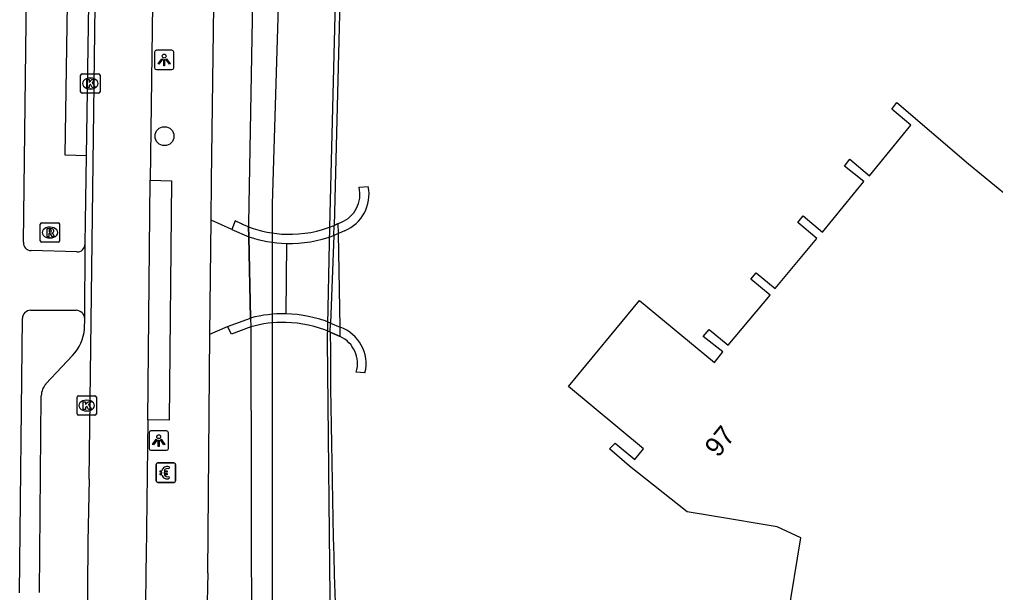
# Model space of a CAD drawing. Extents: x 161772 to 163123, y 383092 to 383917.
# Drawn here: x 161951 to 162001.4, y 383523.2 to 383552.7 of the extents above; entities that cross this region are included whole.
import ezdxf

# ---------------------------------------------------------------- set-up
doc = ezdxf.new("R2010")
doc.units = 0
for name, color, linetype in [('IMGEO_Berm_open', 7, 'Continuous'), ('IMGEO_Betaalautomaat', 7, 'Continuous'), ('IMGEO_Boom', 7, 'Continuous'), ('IMGEO_Dek', 7, 'Continuous'), ('IMGEO_Erf', 7, 'Continuous'), ('IMGEO_Fietspad_gesloten', 7, 'Continuous'), ('IMGEO_Groenvoorziening', 7, 'Continuous'), ('IMGEO_Hek', 7, 'Continuous'), ('IMGEO_Kolk', 7, 'Continuous'), ('IMGEO_Lichtpunt', 7, 'Continuous'), ('IMGEO_Muur', 7, 'Continuous'), ('IMGEO_Pand', 7, 'Continuous'), ('IMGEO_Pand_nummerreeks', 7, 'Continuous'), ('IMGEO_Parkeervlak_open', 7, 'Continuous'), ('IMGEO_Rijbaan_lokaal_gesloten', 7, 'Continuous'), ('IMGEO_Rioolput', 7, 'Continuous'), ('IMGEO_Voetpad_open', 7, 'Continuous'), ('IMGEO_Waterloop', 7, 'Continuous')]:
    doc.layers.add(name, color=color, linetype=linetype)

msp = doc.modelspace()

# ---------------------------------------------------------------- linework, layer by layer
at = {"layer": 'IMGEO_Berm_open'}
msp.add_lwpolyline([(161954.499, 383545.71), (161953.401, 383545.747), (161953.535, 383554.682), (161954.635, 383554.682)], dxfattribs=at)
at = {"layer": 'IMGEO_Betaalautomaat'}
for p, q in [((161958.092, 383528.943), (161958.092, 383529.784)), ((161958.092, 383529.784), (161958.092, 383528.943)), ((161958.167, 383529.867), (161959.008, 383529.867)), ((161959.008, 383529.867), (161958.167, 383529.867)), ((161958.754, 383529.672), (161958.737, 383529.572)), ((161959.091, 383529.793), (161959.091, 383528.952)), ((161959.091, 383528.952), (161959.091, 383529.793)), ((161958.375, 383529.331), (161958.375, 383529.399)), ((161958.496, 383529.399), (161958.496, 383529.331)), ((161958.741, 383529.166), (161958.763, 383529.079)), ((161959.017, 383528.868), (161958.176, 383528.868)), ((161958.176, 383528.868), (161959.017, 383528.868))]:
    msp.add_line(p, q, dxfattribs=at)
for points in [[(161958.375, 383529.399), (161958.306, 383529.399), (161958.306, 383529.468), (161958.385, 383529.468)], [(161958.38, 383529.262), (161958.306, 383529.262), (161958.306, 383529.331), (161958.375, 383529.331)], [(161958.507, 383529.468), (161958.654, 383529.468), (161958.654, 383529.399), (161958.496, 383529.399)], [(161958.496, 383529.331), (161958.654, 383529.331), (161958.654, 383529.262), (161958.51, 383529.262)]]:
    msp.add_lwpolyline(points, dxfattribs=at)
for centre, radius, start, end in [((161958.17, 383529.79), 0.0779, 92.4484, 184.2845), ((161958.17, 383529.79), 0.0779, 92.4484, 184.2845), ((161958.668, 383529.392), 0.293, 73.014, 165.0139), ((161959.014, 383529.79), 0.0779, 2.4484, 94.2845), ((161959.014, 383529.79), 0.0779, 2.4484, 94.2845), ((161958.641, 383529.317), 0.267, 191.8096, 297.0389), ((161958.674, 383529.405), 0.179, 69.3236, 159.5683), ((161958.674, 383529.332), 0.179, 202.7625, 291.8693), ((161958.17, 383528.946), 0.0779, 182.4484, 274.2845), ((161958.17, 383528.946), 0.0779, 182.4484, 274.2845), ((161959.014, 383528.946), 0.0779, 272.4484, 4.2845), ((161959.014, 383528.946), 0.0779, 272.4484, 4.2845)]:
    msp.add_arc(centre, radius, start, end, dxfattribs=at)
at = {"layer": 'IMGEO_Boom'}
msp.add_circle((161958.521, 383546.727), 0.489, dxfattribs=at)
at = {"layer": 'IMGEO_Dek'}
for points in [[(161962.859, 383542.045), (161962.87, 383541.542), (161962.965, 383537.346), (161962.975, 383536.893)], [(161967.496, 383541.706), (161967.488, 383542.216), (161967.27, 383542.121)], [(161967.073, 383536.619), (161967.584, 383536.393), (161967.576, 383536.87), (161967.496, 383541.706)]]:
    msp.add_lwpolyline(points, dxfattribs=at)
for centre, radius, start, end in [((161965.025, 383548.003), 6.34, 250.0177, 268.0523), ((161964.978, 383547.648), 5.983, 268.3898, 292.5231), ((161964.632, 383531.007), 6.115, 88.6132, 105.7228), ((161964.651, 383531.032), 6.089, 66.5628, 88.7873)]:
    msp.add_arc(centre, radius, start, end, dxfattribs=at)
at = {"layer": 'IMGEO_Erf'}
for points in [[(162025.348, 383605.462), (162013.957, 383604.806), (162011.381, 383604.661), (162000, 383604.017), (161980.932, 383602.939), (161977.173, 383601.09), (161974.026, 383598.439), (161971.183, 383595.407), (161968.926, 383591.809), (161968.43, 383587.792), (161967.27, 383542.121)], [(161967.251, 383541.608), (161967.09, 383537.089)]]:
    msp.add_lwpolyline(points, dxfattribs=at)
msp.add_arc((162447.046, 383538.377), 479.976, 180.20991, 183.8837, dxfattribs=at)
at = {"layer": 'IMGEO_Fietspad_gesloten'}
for points in [[(161951.241, 383541.255), (161951.872, 383592.233), (161951.886, 383596.8)], [(161953.994, 383540.753), (161951.636, 383540.825)], [(161954.406, 383537.324), (161954.429, 383541.167)], [(161951.608, 383537.749), (161953.972, 383537.743)], [(161951.042, 383523.171), (161951.191, 383537.333)]]:
    msp.add_lwpolyline(points, dxfattribs=at)
for centre, radius, start, end in [((161951.654, 383541.238), 0.414, 177.6641, 267.4773), ((161954.002, 383541.18), 0.427, 268.8952, 358.2709), ((161951.627, 383537.313), 0.437, 92.543, 177.3194), ((161953.948, 383537.284), 0.46, 4.9955, 87.0194)]:
    msp.add_arc(centre, radius, start, end, dxfattribs=at)
at = {"layer": 'IMGEO_Groenvoorziening'}
for points in [[(161963.644, 383586.222), (161962.862, 383542.236), (161962.859, 383542.045)], [(161962.975, 383536.893), (161963.011, 383519.655), (161963.18, 383512.548), (161964.463, 383500), (161965.32, 383493.727)]]:
    msp.add_lwpolyline(points, dxfattribs=at)
at = {"layer": 'IMGEO_Hek'}
msp.add_lwpolyline([(161964.807, 383541.197), (161964.782, 383537.56)], dxfattribs=at)
at = {"layer": 'IMGEO_Kolk'}
for p, q in [((161954.193, 383549.018), (161954.193, 383549.87)), ((161954.268, 383549.944), (161955.12, 383549.944)), ((161955.194, 383549.87), (161955.194, 383549.018)), ((161954.681, 383549.724), (161954.706, 383549.724)), ((161955.12, 383548.944), (161954.268, 383548.944)), ((161954.704, 383549.164), (161954.679, 383549.164)), ((161954.008, 383532.403), (161954.008, 383533.255)), ((161954.083, 383533.329), (161954.935, 383533.329)), ((161955.009, 383533.255), (161955.009, 383532.403)), ((161954.496, 383533.109), (161954.521, 383533.109)), ((161954.935, 383532.329), (161954.083, 383532.329)), ((161954.519, 383532.549), (161954.494, 383532.549))]:
    msp.add_line(p, q, dxfattribs=at)
for points in [[(161954.193, 383549.018), (161954.193, 383549.87)], [(161954.268, 383549.944), (161955.12, 383549.944)], [(161955.194, 383549.87), (161955.194, 383549.018)], [(161954.514, 383549.644), (161954.637, 383549.644), (161954.637, 383549.493), (161954.767, 383549.644), (161954.931, 383549.644), (161954.785, 383549.493), (161954.938, 383549.244), (161954.786, 383549.244), (161954.701, 383549.408), (161954.637, 383549.341), (161954.637, 383549.244), (161954.514, 383549.244), (161954.514, 383549.644)], [(161955.12, 383548.944), (161954.268, 383548.944)], [(161954.008, 383532.403), (161954.008, 383533.255)], [(161954.083, 383533.329), (161954.935, 383533.329)], [(161955.009, 383533.255), (161955.009, 383532.403)], [(161954.329, 383533.029), (161954.452, 383533.029), (161954.452, 383532.878), (161954.582, 383533.029), (161954.746, 383533.029), (161954.6, 383532.878), (161954.753, 383532.629), (161954.601, 383532.629), (161954.516, 383532.793), (161954.452, 383532.726), (161954.452, 383532.629), (161954.329, 383532.629), (161954.329, 383533.029)], [(161954.935, 383532.329), (161954.083, 383532.329)]]:
    msp.add_lwpolyline(points, dxfattribs=at)
for centre, start, end in [((161954.27, 383549.868), 91.552, 178.448), ((161954.27, 383549.868), 91.552, 178.448), ((161955.118, 383549.868), 1.552, 88.448), ((161955.118, 383549.868), 1.552, 88.448), ((161954.27, 383549.02), 181.552, 268.448), ((161954.27, 383549.02), 181.552, 268.448), ((161955.118, 383549.02), 271.552, 358.448), ((161955.118, 383549.02), 271.552, 358.448), ((161954.085, 383533.253), 91.552, 178.448), ((161954.085, 383533.253), 91.552, 178.448), ((161954.933, 383533.253), 1.552, 88.448), ((161954.933, 383533.253), 1.552, 88.448), ((161954.085, 383532.405), 181.552, 268.448), ((161954.085, 383532.405), 181.552, 268.448), ((161954.933, 383532.405), 271.552, 358.448), ((161954.933, 383532.405), 271.552, 358.448)]:
    msp.add_arc(centre, 0.0765, start, end, dxfattribs=at)
for centre, major_axis, ratio, start_param, end_param in [((161954.68, 383549.444), (-0.387, 0.002), 0.722429, 4.712389, 7.853982), ((161954.705, 383549.444), (-0.39, 0.002), 0.717154, 1.570796, 4.712389), ((161954.495, 383532.829), (-0.387, 0.002), 0.722429, 4.712389, 7.853982), ((161954.52, 383532.829), (-0.39, 0.002), 0.717154, 1.570796, 4.712389)]:
    msp.add_ellipse(centre, major_axis=major_axis, ratio=ratio, start_param=start_param, end_param=end_param, dxfattribs=at)
at = {"layer": 'IMGEO_Lichtpunt'}
for p, q in [((161958.006, 383551.061), (161958.006, 383550.254)), ((161958.006, 383551.061), (161958.006, 383550.254)), ((161958.908, 383551.156), (161958.1, 383551.156)), ((161958.908, 383551.156), (161958.1, 383551.156)), ((161959.002, 383550.254), (161959.002, 383551.061)), ((161959.002, 383550.254), (161959.002, 383551.061)), ((161958.1, 383550.16), (161958.908, 383550.16)), ((161958.1, 383550.16), (161958.908, 383550.16)), ((161957.723, 383531.425), (161957.723, 383530.618)), ((161957.723, 383531.425), (161957.723, 383530.618)), ((161958.625, 383531.52), (161957.817, 383531.52)), ((161958.625, 383531.52), (161957.817, 383531.52)), ((161958.719, 383530.618), (161958.719, 383531.425)), ((161958.719, 383530.618), (161958.719, 383531.425)), ((161957.817, 383530.524), (161958.625, 383530.524)), ((161957.817, 383530.524), (161958.625, 383530.524))]:
    msp.add_line(p, q, dxfattribs=at)
for points in [[(161958.38, 383550.725), (161958.419, 383550.697), (161958.231, 383550.435), (161958.193, 383550.462), (161958.38, 383550.725)], [(161958.482, 383550.677), (161958.529, 383550.677), (161958.529, 383550.355), (161958.482, 383550.355), (161958.482, 383550.677)], [(161958.592, 383550.697), (161958.63, 383550.724), (161958.817, 383550.462), (161958.778, 383550.434), (161958.592, 383550.697)], [(161958.097, 383531.089), (161958.136, 383531.061), (161957.948, 383530.799), (161957.91, 383530.826), (161958.097, 383531.089)], [(161958.199, 383531.041), (161958.246, 383531.041), (161958.246, 383530.719), (161958.199, 383530.719), (161958.199, 383531.041)], [(161958.309, 383531.061), (161958.347, 383531.088), (161958.534, 383530.826), (161958.495, 383530.798), (161958.309, 383531.061)]]:
    msp.add_lwpolyline(points, dxfattribs=at)
for centre in [(161958.505, 383550.859), (161958.222, 383531.223)]:
    msp.add_circle(centre, 0.0994, dxfattribs=at)
for centre, start, end in [((161958.1, 383551.061), 90, 180), ((161958.1, 383551.061), 90, 180), ((161958.908, 383551.061), 0, 90), ((161958.908, 383551.061), 0, 90), ((161958.1, 383550.254), 180, 270), ((161958.1, 383550.254), 180, 270), ((161958.908, 383550.254), 270, 0), ((161958.908, 383550.254), 270, 360), ((161957.817, 383531.425), 90, 180), ((161957.817, 383531.425), 90, 180), ((161958.625, 383531.425), 0, 90), ((161958.625, 383531.425), 0, 90), ((161957.817, 383530.618), 180, 270), ((161957.817, 383530.618), 180, 270), ((161958.625, 383530.618), 270, 0), ((161958.625, 383530.618), 270, 360)]:
    msp.add_arc(centre, 0.0946, start, end, dxfattribs=at)
at = {"layer": 'IMGEO_Muur'}
for points in [[(161968.561, 383544.089), (161969.033, 383544.128)], [(161962.859, 383542.045), (161962.55, 383542.172), (161962.488, 383542.198), (161962.163, 383542.357), (161961.989, 383541.918)], [(161967.27, 383542.121), (161967.488, 383542.216), (161967.619, 383542.278)], [(161961.989, 383541.918), (161962.87, 383541.542)], [(161962.859, 383542.045), (161962.87, 383541.542)], [(161962.87, 383541.542), (161962.859, 383542.045)], [(161967.251, 383541.608), (161967.27, 383542.121)], [(161967.81, 383541.849), (161967.496, 383541.706), (161967.251, 383541.608)], [(161967.496, 383541.706), (161967.488, 383542.216), (161967.27, 383542.121)], [(161967.496, 383541.706), (161967.251, 383541.608)], [(161961.769, 383536.903), (161962.965, 383537.346)], [(161962.965, 383537.346), (161962.975, 383536.893)], [(161962.965, 383537.346), (161962.975, 383536.893)], [(161962.975, 383536.893), (161961.973, 383536.513), (161961.769, 383536.903)], [(161967.073, 383536.619), (161967.09, 383537.089)], [(161967.073, 383536.619), (161967.584, 383536.393), (161967.576, 383536.87)], [(161967.09, 383537.089), (161967.576, 383536.87)], [(161967.09, 383537.089), (161967.576, 383536.87)], [(161967.584, 383536.393), (161967.073, 383536.619)], [(161968.863, 383534.524), (161968.417, 383534.561)]]:
    msp.add_lwpolyline(points, dxfattribs=at)
for centre, radius, start, end in [((161967.042, 383543.728), 1.561, 291.6816, 13.3556), ((161967.04, 383543.73), 2.032, 292.256, 11.3045), ((161965.025, 383548.003), 6.34, 250.0177, 268.0523), ((161964.978, 383547.648), 5.983, 268.3898, 292.5231), ((161964.953, 383547.624), 6.429, 251.0988, 268.703), ((161964.979, 383547.643), 6.449, 268.4673, 290.6246), ((161964.629, 383531.036), 6.525, 88.6585, 104.7758), ((161964.646, 383531.001), 6.56, 68.1236, 88.8082), ((161964.632, 383531.007), 6.115, 88.6132, 105.7228), ((161964.651, 383531.032), 6.089, 66.5628, 88.7873), ((161966.93, 383534.989), 1.989, 346.4667, 71.0311), ((161966.931, 383534.99), 1.547, 343.8847, 65.0173)]:
    msp.add_arc(centre, radius, start, end, dxfattribs=at)
at = {"layer": 'IMGEO_Pand'}
msp.add_lwpolyline([(161990.677, 383521.913), (161991.354, 383526.004), (161990.128, 383526.569), (161986.843, 383527.122), (161985.486, 383527.351), (161982.509, 383529.701), (161981.48, 383530.59), (161981.769, 383530.885), (161982.79, 383530.051), (161983.237, 383530.59), (161979.365, 383533.807), (161983.024, 383538.245), (161986.892, 383535.048), (161987.319, 383535.61), (161986.309, 383536.395), (161986.619, 383536.747), (161987.594, 383535.94), (161989.765, 383538.53), (161988.765, 383539.347), (161989.04, 383539.675), (161990.022, 383538.863), (161992.174, 383541.445), (161991.185, 383542.276), (161991.469, 383542.61), (161992.464, 383541.773), (161994.599, 383544.382), (161993.608, 383545.187), (161993.876, 383545.534), (161994.892, 383544.687), (161997.02, 383547.303), (161996.041, 383548.116), (161996.306, 383548.463), (162000, 383545.302), (162003.35, 383542.545)], dxfattribs=at)
at = {"layer": 'IMGEO_Parkeervlak_open'}
for points in [[(161954.499, 383545.71), (161954.635, 383554.682)], [(161954.429, 383541.167), (161954.499, 383545.71)], [(161954.397, 383536.79), (161954.406, 383537.324)], [(161952.408, 383533.957), (161953.776, 383535.409)], [(161952.081, 383523.187), (161952.158, 383533.334)]]:
    msp.add_lwpolyline(points, dxfattribs=at)
for centre, radius, start, end in [((161952.062, 383537.01), 2.346, 316.9566, 354.619), ((161953.25, 383533.258), 1.094, 140.2763, 175.9941)]:
    msp.add_arc(centre, radius, start, end, dxfattribs=at)
at = {"layer": 'IMGEO_Rijbaan_lokaal_gesloten'}
for points in [[(161960.018, 383600.863), (161959.977, 383600.247), (161959.939, 383599.782), (161958.143, 383571.647), (161957.777, 383544.459)], [(161954.642, 383529.038), (161955.531, 383599.658)], [(161957.654, 383532.098), (161957.777, 383544.459)], [(161957.654, 383532.098), (161957.579, 383525.05)]]:
    msp.add_lwpolyline(points, dxfattribs=at)
for centre, radius, start, end in [((162204.861, 383522.156), 250.314, 178.42461, 184.35465), ((162165.736, 383520.949), 208.198, 178.87138, 184.84325)]:
    msp.add_arc(centre, radius, start, end, dxfattribs=at)
at = {"layer": 'IMGEO_Rioolput'}
for p, q in [((161952.187, 383542.254), (161953.039, 383542.254)), ((161952.112, 383541.328), (161952.112, 383542.18)), ((161952.6, 383542.034), (161952.625, 383542.034)), ((161953.113, 383542.18), (161953.113, 383541.328)), ((161953.039, 383541.254), (161952.187, 383541.254)), ((161952.623, 383541.474), (161952.598, 383541.474))]:
    msp.add_line(p, q, dxfattribs=at)
for points in [[(161952.187, 383542.254), (161953.039, 383542.254)], [(161952.112, 383541.328), (161952.112, 383542.18)], [(161952.701, 383541.952), (161952.449, 383541.954), (161952.449, 383541.554)], [(161952.627, 383541.873), (161952.573, 383541.873), (161952.573, 383541.792)], [(161952.573, 383541.792), (161952.625, 383541.792)], [(161953.113, 383542.18), (161953.113, 383541.328)], [(161953.039, 383541.254), (161952.187, 383541.254)], [(161952.449, 383541.554), (161952.573, 383541.554), (161952.573, 383541.716), (161952.584, 383541.716)], [(161952.631, 383541.687), (161952.702, 383541.554), (161952.842, 383541.554), (161952.777, 383541.68)]]:
    msp.add_lwpolyline(points, dxfattribs=at)
for centre, radius, start, end in [((161952.189, 383542.178), 0.0765, 91.552, 178.448), ((161952.189, 383542.178), 0.0765, 91.552, 178.448), ((161953.037, 383542.178), 0.0765, 1.552, 88.448), ((161953.037, 383542.178), 0.0765, 1.552, 88.448), ((161952.609, 383541.981), 0.19, 274.7715, 282.9687), ((161952.633, 383541.777), 0.0964, 77.0061, 93.1865), ((161952.647, 383541.834), 0.0378, 276.6634, 79.6772), ((161952.7, 383541.842), 0.109, 350.3612, 89.416), ((161952.698, 383541.842), 0.112, 277.5842, 350.9817), ((161952.189, 383541.33), 0.0765, 181.552, 268.448), ((161952.189, 383541.33), 0.0765, 181.552, 268.448), ((161952.583, 383541.663), 0.0533, 26.0293, 88.6989), ((161952.682, 383541.627), 0.108, 29.5134, 73.7905), ((161953.037, 383541.33), 0.0765, 271.552, 358.448), ((161953.037, 383541.33), 0.0765, 271.552, 358.448)]:
    msp.add_arc(centre, radius, start, end, dxfattribs=at)
for centre, major_axis, ratio, start_param, end_param in [((161952.599, 383541.754), (-0.387, 0.002), 0.722429, 4.712389, 7.853982), ((161952.624, 383541.754), (-0.39, 0.002), 0.717154, 1.570796, 4.712389)]:
    msp.add_ellipse(centre, major_axis=major_axis, ratio=ratio, start_param=start_param, end_param=end_param, dxfattribs=at)
at = {"layer": 'IMGEO_Voetpad_open'}
for points in [[(161960.921, 383542.4), (161960.939, 383544.416), (161961.31, 383571.54), (161962.874, 383595.476)], [(161957.777, 383544.459), (161958.881, 383544.427), (161958.757, 383532.079), (161957.654, 383532.098)], [(161960.867, 383536.509), (161960.921, 383542.4)], [(161961.989, 383541.918), (161960.921, 383542.4)], [(161962.87, 383541.542), (161962.965, 383537.346)], [(161962.965, 383537.346), (161962.87, 383541.542)], [(161967.576, 383536.87), (161967.496, 383541.706)], [(161960.867, 383536.509), (161961.769, 383536.903)], [(161960.755, 383524.182), (161960.867, 383536.509)]]:
    msp.add_lwpolyline(points, dxfattribs=at)
msp.add_arc((162149.978, 383520.111), 189.267, 178.76752, 185.97087, dxfattribs=at)
at = {"layer": 'IMGEO_Waterloop'}
for points in [[(161988.396, 383606.962), (162006.316, 383607.981), (162024.065, 383608.788), (162024.341, 383605.773), (162024.352, 383605.65), (162013.945, 383605.051), (162011.369, 383604.906), (161999.986, 383604.262), (161980.907, 383603.025), (161977.094, 383601.206), (161973.857, 383598.617), (161970.988, 383595.558), (161968.689, 383591.893), (161968.185, 383587.81), (161967.027, 383542.026), (161966.921, 383536.187), (161967.069, 383521.293), (161967.494, 383512.015), (161968.003, 383504.245), (161969.999, 383490.826), (161970.806, 383485.391), (161971.56, 383483.438)], [(161969.819, 383481.803), (161967.908, 383485.625), (161966.634, 383491.697), (161965.275, 383502.482), (161964.086, 383516.75), (161964.086, 383543.225), (161965.02, 383573.799), (161965.02, 383588.576), (161965.615, 383592.44), (161967.526, 383596.474), (161971.178, 383600.763), (161975.806, 383604.393), (161979.373, 383606.177), (161981.517, 383606.686), (161988.396, 383606.962)]]:
    msp.add_lwpolyline(points, dxfattribs=at)

# ---------------------------------------------------------------- texts
at = {"layer": 'IMGEO_Pand_nummerreeks'}
msp.add_text('97', height=1, rotation=50.6552, dxfattribs=at).set_placement((161987.079, 383530.103))

doc.saveas('drawing.dxf')
